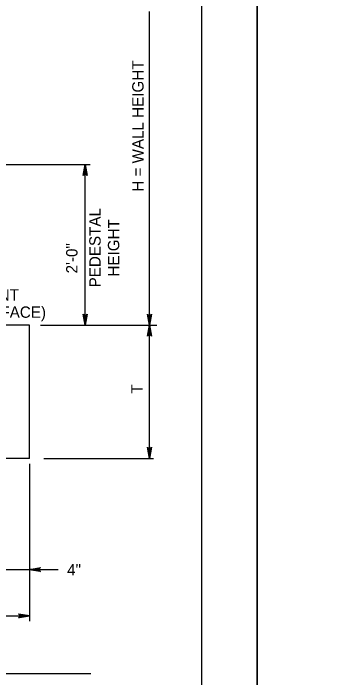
# Model space of a CAD drawing. Extents: x 3351 to 8430, y -3586 to 1457.
# Drawn here: x 4536.4 to 4626.6, y -2222.4 to -2042.6 of the extents above; entities that cross this region are included whole.
import ezdxf

# ---------------------------------------------------------------- set-up
doc = ezdxf.new("R2010")
doc.units = 0
for name, color, linetype in [('1', 7, 'Continuous'), ('2', 7, 'Continuous'), ('PLT-BNDY', 7, 'Continuous')]:
    doc.layers.add(name, color=color, linetype=linetype)

msp = doc.modelspace()

# ---------------------------------------------------------------- linework, layer by layer
at = {"layer": '1'}
for p, q in [((4573.23, -2127.02), (4573.23, -2042.14)), ((4503.56, -2083.51), (4557.17, -2083.51)), ((4555.83, -2127.02), (4555.83, -2083.51)), ((4540.77, -2127.02), (4500.27, -2127.02)), ((4540.77, -2163.02), (4540.77, -2127.02)), ((4543.74, -2127.02), (4575.2, -2127.02)), ((4573.23, -2163.02), (4573.23, -2127.02)), ((4540.77, -2163.02), (4414.77, -2163.02)), ((4544.66, -2163.02), (4574.31, -2163.02)), ((4540.77, -2164.53), (4540.77, -2207.07)), ((4408.97, -2193.1), (4548.55, -2193.1)), ((4414.77, -2205.63), (4540.77, -2205.63)), ((4394.42, -2221.25), (4557.36, -2221.25))]:
    msp.add_line(p, q, dxfattribs=at)
for points in [[(4555.83, -2083.51), (4556.39, -2086.5), (4556.23, -2086.27), (4556.03, -2086.15), (4555.83, -2086.11), (4555.63, -2086.15), (4555.43, -2086.27), (4555.27, -2086.5), (4555.83, -2083.51), (4555.43, -2086.27), (4555.63, -2086.15), (4555.83, -2083.51), (4555.83, -2086.11), (4556.03, -2086.15), (4555.83, -2083.51), (4556.23, -2086.27)], [(4555.83, -2127.02), (4555.27, -2124.03), (4555.43, -2124.26), (4555.63, -2124.38), (4555.83, -2124.42), (4556.03, -2124.38), (4556.23, -2124.26), (4556.39, -2124.03), (4555.83, -2127.02), (4556.23, -2124.26), (4556.03, -2124.38), (4555.83, -2127.02), (4555.83, -2124.42), (4555.63, -2124.38), (4555.83, -2127.02), (4555.43, -2124.26)], [(4573.23, -2127.02), (4572.67, -2124.03), (4572.83, -2124.26), (4573.03, -2124.38), (4573.23, -2124.42), (4573.43, -2124.38), (4573.63, -2124.26), (4573.79, -2124.03), (4573.23, -2127.02), (4573.63, -2124.26), (4573.43, -2124.38), (4573.23, -2127.02), (4573.23, -2124.42), (4573.03, -2124.38), (4573.23, -2127.02), (4572.83, -2124.26)], [(4573.23, -2127.02), (4573.79, -2130), (4573.63, -2129.77), (4573.43, -2129.65), (4573.23, -2129.62), (4573.03, -2129.65), (4572.83, -2129.77), (4572.67, -2130), (4573.23, -2127.02), (4572.83, -2129.77), (4573.03, -2129.65), (4573.23, -2127.02), (4573.23, -2129.62), (4573.43, -2129.65), (4573.23, -2127.02), (4573.63, -2129.77)], [(4573.23, -2163.02), (4572.67, -2160.03), (4572.83, -2160.26), (4573.03, -2160.38), (4573.23, -2160.42), (4573.43, -2160.38), (4573.63, -2160.26), (4573.79, -2160.03), (4573.23, -2163.02), (4573.63, -2160.26), (4573.43, -2160.38), (4573.23, -2163.02), (4573.23, -2160.42), (4573.03, -2160.38), (4573.23, -2163.02), (4572.83, -2160.26)], [(4540.77, -2193.1), (4543.75, -2192.54), (4543.52, -2192.7), (4543.41, -2192.9), (4543.37, -2193.1), (4543.41, -2193.3), (4543.52, -2193.5), (4543.75, -2193.66), (4540.77, -2193.1), (4543.52, -2193.5), (4543.41, -2193.3), (4540.77, -2193.1), (4543.37, -2193.1), (4543.41, -2192.9), (4540.77, -2193.1), (4543.52, -2192.7)], [(4540.77, -2205.63), (4537.79, -2206.19), (4537.9, -2206.11), (4538.02, -2206.03), (4538.08, -2205.93), (4538.14, -2205.83), (4538.15, -2205.73), (4538.17, -2205.63), (4538.15, -2205.53), (4538.14, -2205.43), (4538.08, -2205.33), (4538.02, -2205.23), (4537.9, -2205.15), (4537.79, -2205.07), (4540.77, -2205.63), (4537.9, -2205.15), (4538.02, -2205.23), (4540.77, -2205.63), (4538.08, -2205.33), (4538.14, -2205.43), (4540.77, -2205.63), (4538.15, -2205.53), (4538.17, -2205.63), (4540.77, -2205.63), (4538.15, -2205.73), (4538.14, -2205.83), (4540.77, -2205.63), (4538.08, -2205.93), (4538.02, -2206.03), (4540.77, -2205.63), (4537.9, -2206.11)]]:
    msp.add_lwpolyline(points, dxfattribs=at)
at = {"layer": '2'}
msp.add_line((4587.34, -1819.31), (4587.34, -2383.31), dxfattribs=at)
at = {"layer": 'PLT-BNDY'}
for points in [[(3761.34, -1804.31), (4602.34, -1804.31), (4602.34, -2398.31), (3761.34, -2398.31)], [(4602.34, -1804.31), (5443.34, -1804.31), (5443.34, -2398.31), (4602.34, -2398.31)]]:
    msp.add_lwpolyline(points, close=True, dxfattribs=at)

# ---------------------------------------------------------------- texts
at = {"layer": '1'}
for s, height, p in [('H = WALL HEIGHT', 3.072, (4571.64, -2090.88)), ('PEDESTAL', 3.072, (4560.02, -2116.77)), ('HEIGHT', 3.072, (4565.06, -2113.84)), ('2\'-0"', 3.072, (4553.75, -2112.99)), ('T', 3.07, (4571.35, -2145.49))]:
    msp.add_text(s, height=height, rotation=90, dxfattribs=at).set_placement(p)
for s, p in [('CONSTR. JOINT', (4506.43, -2120.33)), ('(ROUGH SURFACE)', (4506.43, -2125)), ('4"', (4550.95, -2194.7))]:
    msp.add_text(s, height=3.072, dxfattribs=at).set_placement(p)

doc.saveas('drawing.dxf')
